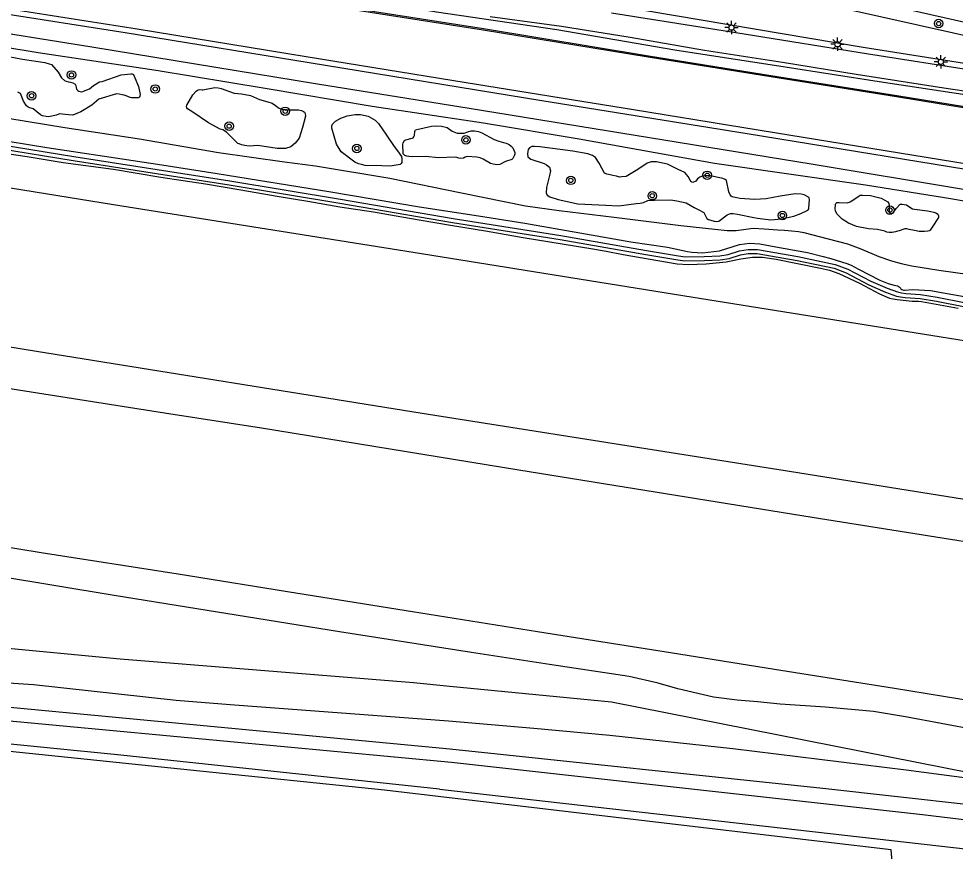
# Model space of a CAD drawing. Extents: x 131000 to 133013, y 393000 to 396501.
# Drawn here: x 132825.5 to 132913.5, y 394289.9 to 394368.1 of the extents above; entities that cross this region are included whole.
import ezdxf

# ---------------------------------------------------------------- set-up
doc = ezdxf.new("R2010")
doc.units = 0
for name, color, linetype in [('gg-knt-BGT kruinlijn', 7, 'Continuous'), ('gg-knt-bovenkant onderkant talud', 7, 'Continuous'), ('gg-kntw-beschoeiing', 7, 'Continuous'), ('gg-kntw-bovenkant insteek waterloop', 7, 'Continuous'), ('gt-symb-boom', 7, 'Continuous'), ('gt-symb-lichtmast', 7, 'Continuous'), ('gx-grn-maaiveld', 7, 'Continuous')]:
    doc.layers.add(name, color=color, linetype=linetype)

# ---------------------------------------------------------------- blocks, each defined once
blk = doc.blocks.new('gt0-BOOM')
at = {"layer": 'gt-symb-boom'}
for radius in [0.4, 0.2]:
    blk.add_circle((0, 0), radius, dxfattribs=at)
blk = doc.blocks.new('gt0-LMAST')
at = {"layer": 'gt-symb-lichtmast'}
for p, q in [((-0.182, 0.173), (-0.447, 0.438)), ((-0.005, 0.246), (-0.005, 0.621)), ((0.172, 0.173), (0.437, 0.438)), ((-0.255, -0.004), (-0.63, -0.004)), ((-0.182, -0.181), (-0.447, -0.446)), ((-0.005, -0.254), (-0.005, -0.629)), ((0.437, -0.446), (0.172, -0.181)), ((0.245, -0.004), (0.62, -0.004))]:
    blk.add_line(p, q, dxfattribs=at)
blk.add_circle((-0.005, -0.004), 0.25, dxfattribs=at)

msp = doc.modelspace()

# ---------------------------------------------------------------- linework, layer by layer
at = {"layer": 'gg-knt-BGT kruinlijn'}
for p, q in [((132834.446, 394313.888), (132814.918, 394317.14)), ((132855.622, 394310.48), (132834.446, 394313.888)), ((132868.028, 394308.549), (132855.622, 394310.48)), ((132875.371, 394307.42), (132868.028, 394308.549)), ((132882.872, 394306.299), (132875.371, 394307.42)), ((132885.588, 394305.667), (132882.872, 394306.299)), ((132887.45, 394305.115), (132885.588, 394305.667)), ((132890.794, 394304.348), (132887.45, 394305.115)), ((132893.028, 394304.05), (132890.794, 394304.348)), ((132894.925, 394303.895), (132893.028, 394304.05)), ((132897.062, 394303.679), (132894.925, 394303.895)), ((132901.341, 394303.412), (132897.062, 394303.679)), ((132905.857, 394302.979), (132901.341, 394303.412)), ((132908.859, 394302.485), (132905.857, 394302.979)), ((132917.325, 394300.917), (132908.859, 394302.485))]:
    msp.add_line(p, q, dxfattribs=at)
msp.add_lwpolyline([(132806.041, 394368.37), (132817.378, 394366.59), (132827.279, 394364.948), (132838.384, 394363.275), (132848.65, 394361.605), (132858.703, 394359.91), (132869.182, 394358.326), (132878.175, 394356.818), (132890.898, 394354.539), (132905.095, 394352.522), (132912.518, 394351.333), (132922.16, 394349.702), (132934.633, 394347.907), (132941.114, 394346.955), (132948.612, 394345.748), (132956.822, 394344.209), (132964.137, 394342.912), (132971.504, 394341.699), (132977.838, 394340.633), (132983.527, 394340.039), (132990.825, 394338.758), (132997.008, 394337.729), (133000, 394337.315)], dxfattribs=at)
at = {"layer": 'gg-knt-bovenkant onderkant talud'}
msp.add_lwpolyline([(132866.86, 394375.617), (132867.848, 394376.155), (132869.421, 394376.636), (132916.874, 394366.001), (132962.326, 394357.015), (132963.908, 394356.688), (132949.74, 394358.333), (132904.881, 394365.409), (132874.394, 394370.593)], dxfattribs=at)
at = {"layer": 'gg-kntw-beschoeiing'}
for p, q in [((132812.948, 394370.376), (132835.46, 394366.828)), ((132869.162, 394367.163), (132856.51, 394369.143)), ((132835.46, 394366.828), (132854.32, 394363.755)), ((132884.674, 394364.605), (132869.162, 394367.163)), ((132896.199, 394362.752), (132884.674, 394364.605)), ((132854.32, 394363.755), (132874.654, 394360.43)), ((132908.037, 394360.88), (132896.199, 394362.752)), ((132874.654, 394360.43), (132893.977, 394357.32)), ((132922.921, 394358.441), (132908.037, 394360.88)), ((132893.977, 394357.32), (132914.534, 394353.98))]:
    msp.add_line(p, q, dxfattribs=at)
at = {"layer": 'gg-kntw-bovenkant insteek waterloop'}
msp.add_lwpolyline([(132865.042, 394295.69), (132931.052, 394288.2), (132954.957, 394285.245)], dxfattribs=at)
at = {"layer": 'gx-grn-maaiveld'}
for points in [[(132963.921, 394353.135), (132960.518, 394353.475), (132954.411, 394354.436), (132943.987, 394356.173), (132929.895, 394358.41), (132916.938, 394360.6), (132906.388, 394362.198), (132897.547, 394363.557), (132887.165, 394365.178), (132876.059, 394367.084), (132864.762, 394368.751), (132852.712, 394370.736), (132839.23, 394373.046), (132826.745, 394374.919), (132813.476, 394377.042), (132799.853, 394379.194), (132786.635, 394381.216), (132781.592, 394382.048), (132781.492, 394382.047), (132781.417, 394381.999)], [(132779.366, 394374.463), (132780.024, 394374.381), (132779.952, 394373.785), (132790.505, 394372.147), (132802.417, 394370.245), (132820.183, 394367.414), (132832.337, 394365.485), (132853.549, 394361.994), (132867.812, 394359.701), (132884.785, 394356.959), (132899.967, 394354.472), (132914.481, 394352.083), (132926.982, 394350.05), (132940.238, 394347.927), (132953.754, 394345.771), (132968.575, 394343.343), (132989.04, 394340.112), (133000, 394338.369)], [(132917.35, 394367.113), (132894.444, 394372.321)], [(132818.99, 394369.971), (132836.604, 394367.183), (132852.485, 394364.589), (132867.549, 394362.128), (132883.283, 394359.595), (132896.526, 394357.427), (132917.359, 394354.047), (132928.183, 394352.298), (132950.658, 394348.668), (132973.672, 394344.978), (132999.14, 394340.884), (133000, 394340.746)], [(133000, 394345.959), (132986.603, 394348.097), (132969.443, 394350.85), (132951.999, 394353.677), (132935.681, 394356.271), (132922.901, 394358.337), (132908.017, 394360.776), (132896.179, 394362.648), (132884.655, 394364.501), (132869.142, 394367.059), (132856.491, 394369.039)], [(132869.804, 394368.342), (132876.509, 394367.415), (132882.962, 394366.385), (132889.957, 394365.165), (132897.274, 394364.043), (132904.224, 394362.905), (132912.879, 394361.559), (132919.348, 394360.628), (132926.663, 394359.462), (132933.55, 394358.345), (132940.161, 394357.338), (132946.352, 394356.285), (132953.343, 394355.483), (132960.453, 394354.591), (132963.701, 394354.055), (132967.192, 394353.911), (132971.78, 394354.116), (132975.294, 394354.156), (132981.775, 394353.555), (132987.723, 394352.639), (132995.774, 394351.629), (133000, 394350.933)], [(132881.19, 394368.676), (132893.695, 394366.69), (132905.358, 394364.818), (132915.372, 394363.27)], [(132824.504, 394364.575), (132825.822, 394364.322), (132827.93, 394364.004), (132828.311, 394363.883), (132828.53, 394363.808), (132829.157, 394363.107), (132829.485, 394362.577), (132829.762, 394362.313), (132829.916, 394362.245), (132830.128, 394362.195), (132830.342, 394362.161), (132830.547, 394362.101), (132830.764, 394361.979), (132830.844, 394361.861), (132830.872, 394361.654), (132830.895, 394361.491), (132831.015, 394361.378), (132831.114, 394361.313), (132831.251, 394361.275), (132831.413, 394361.254), (132832.117, 394361.538), (132832.483, 394361.832), (132833.065, 394362.179), (132833.31, 394362.234), (132835.102, 394362.856), (132836.002, 394362.955), (132836.125, 394362.941), (132836.241, 394362.867), (132836.374, 394362.561), (132836.717, 394361.748), (132836.868, 394360.998), (132836.85, 394360.853), (132836.805, 394360.745), (132836.685, 394360.676), (132836.067, 394360.697), (132835.94, 394360.728), (132835.561, 394360.865), (132835.384, 394360.932), (132835.189, 394360.985), (132834.911, 394361.034), (132834.653, 394361.07), (132832.994, 394360.553), (132832.339, 394359.992), (132831.314, 394359.385), (132830.543, 394359.063), (132830.19, 394359.091), (132829.838, 394359.125), (132829.57, 394359.167), (132829.335, 394359.172), (132828.991, 394359.051), (132828.306, 394358.89), (132828.031, 394358.923), (132827.708, 394359.002), (132827.526, 394359.096), (132826.833, 394359.651), (132826.519, 394359.745), (132826.365, 394359.814), (132826.207, 394359.927), (132825.905, 394360.381), (132825.626, 394361.08), (132825.37, 394361.23)], [(132759.688, 394362.613), (132783.805, 394358.781), (132807.595, 394354.98), (132834.379, 394350.658), (132862.542, 394346.191), (132889.658, 394341.834), (132915.941, 394337.637), (132945.983, 394332.79), (132974.477, 394328.281), (133000, 394324.219)], [(132842.371, 394361.45), (132842.482, 394361.46), (132842.716, 394361.445), (132842.769, 394361.447), (132843.894, 394361.664), (132844.208, 394361.637), (132844.491, 394361.581), (132845.723, 394361.138), (132846.418, 394361.049), (132847.257, 394360.9), (132848.095, 394360.536), (132848.878, 394360.313), (132849.308, 394360.184), (132849.622, 394359.98), (132849.722, 394359.882), (132849.877, 394359.753), (132850.066, 394359.657), (132850.244, 394359.607), (132850.501, 394359.56), (132850.762, 394359.546), (132851.781, 394359.56), (132852.068, 394359.498), (132852.237, 394359.417), (132852.328, 394359.336), (132852.402, 394359.215), (132852.44, 394358.967), (132852.16, 394357.896), (132851.827, 394356.904), (132851.464, 394356.418), (132851.059, 394356.086), (132850.549, 394355.92), (132849.756, 394355.909), (132847.945, 394356.202), (132847.134, 394356.144), (132846.719, 394356.199), (132846.41, 394356.259), (132846.205, 394356.352), (132846.06, 394356.408), (132845.354, 394357.119), (132844.986, 394357.468), (132844.662, 394357.674), (132844.411, 394357.752), (132843.307, 394358.35), (132841.836, 394359.326), (132841.337, 394359.647), (132841.259, 394359.742), (132841.252, 394359.875), (132841.272, 394359.998), (132841.839, 394360.974), (132842.139, 394361.306), (132842.261, 394361.418), (132842.371, 394361.45)], [(132820.762, 394359.373), (132829.786, 394357.884), (132836.83, 394356.836), (132844.25, 394355.553), (132850.449, 394354.681), (132853.38, 394354.292), (132860.366, 394353.134), (132867.111, 394351.742), (132873.121, 394350.522), (132876.294, 394350.109), (132881.444, 394349.466), (132887.714, 394348.688), (132890.93, 394348.335), (132892.069, 394348.231), (132892.916, 394348.213), (132894.529, 394348.433), (132895.559, 394348.378), (132896.848, 394348.281), (132897.486, 394348.252), (132898.133, 394348.194), (132898.799, 394348.111), (132899.28, 394348.025), (132901.593, 394347.439), (132903.385, 394346.948), (132904.664, 394346.48), (132906.341, 394345.773), (132907.54, 394345.362), (132908.433, 394345.126), (132909.441, 394344.907), (132911.984, 394344.472), (132914.886, 394344.088)], [(132855.744, 394358.792), (132856.337, 394358.991), (132857.109, 394359.13), (132857.603, 394359.127), (132858.319, 394358.961), (132858.966, 394358.603), (132859.308, 394358.262), (132860.049, 394357.193), (132860.775, 394356.127), (132861.089, 394355.709), (132861.457, 394355.159), (132861.504, 394354.952), (132861.499, 394354.697), (132861.484, 394354.599), (132861.436, 394354.523), (132861.329, 394354.428), (132860.382, 394354.279), (132859.616, 394354.285), (132858.045, 394354.334), (132857.681, 394354.412), (132857.399, 394354.497), (132857.073, 394354.632), (132855.791, 394355.614), (132855.339, 394356.333), (132854.91, 394357.838), (132854.913, 394358.04), (132854.954, 394358.206), (132855.256, 394358.507), (132855.744, 394358.792)], [(132862.625, 394357.03), (132862.672, 394357.149), (132862.71, 394357.53), (132862.738, 394357.612), (132862.787, 394357.677), (132862.89, 394357.718), (132864.282, 394358.015), (132864.681, 394358.064), (132865.21, 394358.025), (132865.764, 394357.903), (132866.227, 394357.549), (132866.683, 394357.367), (132866.961, 394357.357), (132867.348, 394357.371), (132867.71, 394357.483), (132868.016, 394357.584), (132868.332, 394357.589), (132868.691, 394357.522), (132869.02, 394357.395), (132870.184, 394356.761), (132870.616, 394356.622), (132871.047, 394356.504), (132871.305, 394356.428), (132871.595, 394356.302), (132871.783, 394356.132), (132871.913, 394355.981), (132872.124, 394355.548), (132872.115, 394355.395), (132872.092, 394355.284), (132871.935, 394354.985), (132871.83, 394354.892), (132871.233, 394354.687), (132870.693, 394354.428), (132870.469, 394354.403), (132870.088, 394354.459), (132869.829, 394354.53), (132869.141, 394354.914), (132868.867, 394355.042), (132868.555, 394355.122), (132867.626, 394355.159), (132867.457, 394355.096), (132867.273, 394355.011), (132867.045, 394354.992), (132866.834, 394355.015), (132866.662, 394355.063), (132866.496, 394355.119), (132864.907, 394355.057), (132863.755, 394355.16), (132862.518, 394355.141), (132862.15, 394355.161), (132861.956, 394355.195), (132861.781, 394355.262), (132861.698, 394355.331), (132861.627, 394355.436), (132861.585, 394356.317), (132861.616, 394356.445), (132861.739, 394356.692), (132861.86, 394356.746), (132862.459, 394356.889), (132862.565, 394356.938), (132862.625, 394357.03)], [(132816.707, 394357.067), (132830.586, 394354.8), (132845.267, 394352.511), (132855.653, 394350.799), (132866.266, 394348.959), (132876.364, 394347.355), (132884.43, 394345.964), (132887.45, 394345.465), (132888.104, 394345.368), (132889.941, 394345.391), (132891.431, 394345.468), (132892.267, 394345.581), (132893.324, 394345.933), (132894.071, 394346.041), (132894.918, 394346.046), (132898.656, 394345.394), (132902.13, 394344.662), (132903.261, 394344.227), (132905.418, 394343.106), (132906.982, 394342.427), (132908.015, 394342.05), (132908.394, 394341.97), (132908.834, 394341.921), (132910.228, 394341.83), (132911.77, 394341.585), (132914.303, 394341.085)], [(132816.767, 394357.444), (132830.646, 394355.177), (132845.327, 394352.888), (132855.717, 394351.176), (132866.328, 394349.335), (132876.426, 394347.732), (132884.493, 394346.341), (132887.509, 394345.842), (132888.13, 394345.75), (132889.929, 394345.772), (132891.395, 394345.848), (132892.18, 394345.955), (132893.236, 394346.307), (132894.043, 394346.423), (132894.95, 394346.428), (132898.728, 394345.769), (132902.238, 394345.029), (132903.418, 394344.575), (132905.582, 394343.451), (132907.125, 394342.781), (132908.097, 394342.442), (132908.488, 394342.357), (132908.874, 394342.301), (132910.27, 394342.209), (132911.837, 394341.961), (132914.367, 394341.462)], [(132822.73, 394356.89), (132828.119, 394356.016), (132833.536, 394355.21), (132838.925, 394354.381), (132844.124, 394353.588), (132854.64, 394351.873), (132863.143, 394350.452), (132868.696, 394349.601), (132873.053, 394348.89), (132879.294, 394347.8), (132883.015, 394347.16), (132886.457, 394346.641), (132888.337, 394346.242), (132888.763, 394346.172), (132889.749, 394346.123), (132891.359, 394346.315), (132893.242, 394346.895), (132894.177, 394347.014), (132895.153, 394346.964), (132896.668, 394346.688), (132899.623, 394346.159), (132901.104, 394345.774), (132901.836, 394345.585), (132903.331, 394345.122), (132903.757, 394344.945), (132904.426, 394344.567), (132906.423, 394343.54), (132907.214, 394343.23), (132907.786, 394343.084), (132908.093, 394343.02), (132908.175, 394342.987), (132908.341, 394342.851), (132908.414, 394342.73), (132908.497, 394342.671), (132908.657, 394342.607), (132908.744, 394342.595), (132909.53, 394342.665), (132911.215, 394342.565), (132912.784, 394342.301), (132914.908, 394341.926)], [(132821.534, 394355.861), (132826.249, 394355.186), (132829.629, 394354.624), (132834.37, 394353.977), (132838.833, 394353.237), (132843.024, 394352.603), (132846.351, 394352.043), (132849.762, 394351.456), (132852.645, 394350.981), (132855.673, 394350.444), (132858.836, 394349.97), (132861.475, 394349.502), (132863.304, 394349.191), (132866.066, 394348.724), (132869.356, 394348.191), (132872.888, 394347.55), (132876.567, 394346.959), (132879.457, 394346.507), (132880.702, 394346.259), (132882.302, 394345.965), (132885.553, 394345.402), (132887.372, 394345.092), (132888.421, 394345.021), (132890.109, 394345.086), (132891.98, 394345.266), (132893.371, 394345.546), (132894.453, 394345.711), (132895.4, 394345.709), (132896.705, 394345.517), (132900.865, 394344.683), (132901.72, 394344.473), (132902.574, 394344.162), (132904.518, 394343.279), (132906.42, 394342.27), (132907.351, 394341.857), (132907.689, 394341.785), (132908.065, 394341.726), (132909.47, 394341.581), (132910.062, 394341.566), (132910.353, 394341.529), (132913.809, 394340.925)], [(132889.424, 394350.16), (132889.895, 394349.895), (132890.182, 394349.35), (132890.317, 394349.257), (132890.855, 394349.088), (132891.098, 394349.062), (132891.29, 394349.09), (132892.073, 394349.686), (132892.385, 394349.806), (132892.631, 394349.806), (132893.063, 394349.744), (132894.593, 394349.442), (132894.94, 394349.374), (132895.423, 394349.31), (132896.179, 394349.203), (132897.186, 394349.316), (132898.361, 394349.571), (132899.005, 394349.82), (132899.612, 394350.09), (132899.659, 394350.116), (132899.694, 394350.152), (132899.751, 394350.241), (132899.768, 394350.374), (132899.825, 394351.099), (132899.781, 394351.275), (132899.736, 394351.36), (132899.333, 394351.56), (132899.031, 394351.621), (132898.467, 394351.665), (132897.056, 394351.454), (132895.75, 394351.207), (132894.685, 394351.127), (132893.279, 394351.235), (132892.98, 394351.288), (132892.83, 394351.311), (132892.664, 394351.338), (132892.549, 394351.378), (132892.467, 394351.451), (132892.355, 394351.574), (132892.234, 394351.851), (132892.006, 394352.909), (132891.903, 394353.019), (132891.675, 394353.105), (132890.363, 394353.374), (132889.717, 394353.327), (132889.516, 394353.238), (132889.416, 394353.161), (132889.285, 394353.061), (132889.121, 394352.861), (132888.839, 394352.741), (132888.774, 394352.752), (132888.696, 394352.813), (132888.606, 394352.938), (132888.4, 394353.306), (132888.089, 394353.663), (132887.487, 394353.956), (132886.472, 394354.447), (132885.429, 394354.662), (132884.931, 394354.675), (132884.545, 394354.533), (132883.684, 394353.955), (132882.587, 394353.278), (132882.182, 394353.254), (132881.967, 394353.244), (132881.67, 394353.313), (132881.32, 394353.396), (132881.068, 394353.437), (132880.776, 394353.499), (132880.541, 394353.613), (132880.052, 394354.546), (132879.69, 394355.078), (132879.417, 394355.273), (132878.967, 394355.43), (132877.555, 394355.683), (132874.475, 394356.068), (132873.961, 394356.121), (132873.728, 394356.103), (132873.505, 394356.003), (132873.362, 394355.817), (132873.325, 394355.643), (132873.299, 394355.419), (132873.342, 394355.156), (132873.626, 394354.911), (132874.883, 394354.513), (132875.101, 394354.392), (132875.36, 394354.171), (132875.467, 394353.831), (132875.389, 394353.397), (132875.083, 394352.25), (132875.061, 394351.75), (132875.171, 394351.543), (132875.4, 394351.374), (132876.205, 394351.123), (132878.051, 394350.735), (132880.677, 394350.593), (132881.892, 394350.533), (132883.522, 394350.758), (132883.895, 394350.775), (132884.229, 394350.845), (132884.621, 394351.04), (132885.261, 394351.071), (132886.791, 394351.09), (132887.356, 394351.001), (132888.219, 394350.816), (132888.968, 394350.393), (132889.18, 394350.293), (132889.424, 394350.16)], [(132904.802, 394351.546), (132905.552, 394351.504), (132906.567, 394351.253), (132906.914, 394351.072), (132907.189, 394350.925), (132907.292, 394350.746), (132907.319, 394350.527), (132907.323, 394350.267), (132907.32, 394349.997), (132907.391, 394349.854), (132907.447, 394349.823), (132907.576, 394349.803), (132907.702, 394349.867), (132907.959, 394350.279), (132908.352, 394350.676), (132908.536, 394350.692), (132908.741, 394350.66), (132908.933, 394350.619), (132909.263, 394350.397), (132909.518, 394350.264), (132909.693, 394350.22), (132910.925, 394350.057), (132911.223, 394349.988), (132911.528, 394349.925), (132911.765, 394349.855), (132911.904, 394349.751), (132911.946, 394349.595), (132911.941, 394349.425), (132911.373, 394348.531), (132911.186, 394348.251), (132911.097, 394348.191), (132910.966, 394348.148), (132910.646, 394348.109), (132910.349, 394348.116), (132910.142, 394348.137), (132909.693, 394348.229), (132909.184, 394348.324), (132908.969, 394348.358), (132908.788, 394348.369), (132908.256, 394348.176), (132908.086, 394348.142), (132907.911, 394348.08), (132907.602, 394348.012), (132907.319, 394348.034), (132907.11, 394348.072), (132906.894, 394348.139), (132906.213, 394348.299), (132905.387, 394348.378), (132904.251, 394348.598), (132903.484, 394348.915), (132902.887, 394349.294), (132902.384, 394349.786), (132902.254, 394350.054), (132902.233, 394350.24), (132902.284, 394350.673), (132902.3, 394350.742), (132902.386, 394350.834), (132902.479, 394350.863), (132902.599, 394350.856), (132903.359, 394350.815), (132903.472, 394350.836), (132903.583, 394350.869), (132903.653, 394350.896), (132903.725, 394350.935), (132904.488, 394351.479), (132904.6, 394351.528), (132904.802, 394351.546)], [(132757.52, 394348.034), (132786.776, 394343.446), (132827.139, 394336.884), (132863.407, 394331.041), (132898.126, 394325.557), (132933.608, 394319.891), (132975.101, 394313.187), (133000, 394309.173)], [(132757.065, 394344.129), (132770.282, 394342.039), (132785.702, 394339.575), (132786.756, 394339.408), (132813.459, 394335.115), (132839.16, 394331.06), (132848.288, 394329.652), (132872.48, 394325.7), (132900.08, 394321.27), (132928.07, 394316.8), (132946.39, 394313.85), (132957.884, 394312.052), (132975.46, 394309.2), (132993.23, 394306.35), (133000, 394305.259)], [(132563.252, 394335.576), (132634.92, 394325.838), (132683.622, 394318.722), (132706.954, 394316.145), (132742.446, 394311.692), (132753.02, 394310.71), (132769.695, 394309.058), (132798.907, 394306.05), (132823.627, 394303.504), (132866, 394299.472), (132901.078, 394295.792), (132921.869, 394293.453), (132941.871, 394290.807), (132944.633, 394290.807), (132974.88, 394286.738), (133000, 394283.613)], [(133000, 394282.474), (132960.622, 394287.226), (132910.445, 394293.282), (132866.171, 394298.212), (132823.252, 394302.225), (132768.459, 394307.349), (132738.015, 394310.772), (132700.179, 394315.42), (132683.765, 394317.116), (132652.49, 394321.605), (132605.121, 394328.229), (132563.022, 394334.117)], [(132754.023, 394329.767), (132784.166, 394324.949), (132784.292, 394324.928), (132793.66, 394323.42), (132804.42, 394321.72), (132815.13, 394319.98), (132827.57, 394317.93), (132840.47, 394315.93), (132851.71, 394314.11), (132862.48, 394312.41), (132874.26, 394310.53), (132886.74, 394308.53), (132896.54, 394306.96), (132907.82, 394305.19), (132920.11, 394303.19), (132930.84, 394301.45), (132944.15, 394299.3), (132952.685, 394297.925), (132960.697, 394296.621), (132973.986, 394294.513), (132986.867, 394292.553), (132996.756, 394290.925), (133000, 394290.396)], [(132751.69, 394316.234), (132773.285, 394313.95), (132805.327, 394310.759), (132835.004, 394307.937), (132862.576, 394305.727), (132866.003, 394305.389), (132881.202, 394303.889), (132922.929, 394295.672)], [(132865.042, 394295.69), (132835.057, 394298.893), (132820.854, 394300.3), (132810.583, 394301.541), (132781.59, 394304.712), (132764.429, 394306.313), (132758.459, 394306.913), (132744.905, 394308.457), (132728.452, 394310.235), (132714.447, 394312.011), (132713.987, 394312.061)], [(132750.888, 394312.536), (132764.554, 394311.013), (132765.185, 394310.938), (132773.491, 394309.947), (132777.187, 394309.55), (132788.585, 394308.731), (132802.196, 394307.493), (132814.632, 394306.347), (132826.849, 394305.539), (132840.259, 394304.07), (132845.351, 394303.667), (132865.876, 394302.112)], [(132907.817, 394286.254), (132907.517, 394289.975), (132894.64, 394291.496), (132859.865, 394295.603), (132841.585, 394297.485), (132816.742, 394300.042), (132799.728, 394301.794), (132789.576, 394302.838), (132781.342, 394303.687), (132770.197, 394304.834), (132754.071, 394306.56), (132745.433, 394307.484), (132720.6, 394310.142), (132714.601, 394310.783), (132713.966, 394310.851)], [(132865.876, 394302.112), (132873.917, 394301.43), (132881.057, 394300.782), (132892.615, 394299.519), (132908.913, 394297.513), (132922.929, 394295.672)]]:
    msp.add_lwpolyline(points, dxfattribs=at)

# ---------------------------------------------------------------- block references
at = {"layer": 'gt-symb-boom'}
for p in [(132911.97, 394367.672), (132830.426, 394362.841), (132826.671, 394360.884), (132838.3, 394361.518), (132850.522, 394359.42), (132845.25, 394358.023), (132867.517, 394356.733), (132857.261, 394355.929), (132877.378, 394352.927), (132890.204, 394353.409), (132885.041, 394351.484), (132907.39, 394350.132), (132897.275, 394349.627)]:
    msp.add_blockref('gt0-BOOM', p, dxfattribs=at)
at = {"layer": 'gt-symb-lichtmast'}
for p in [(132892.497, 394367.293), (132902.469, 394365.725), (132912.183, 394364.081)]:
    msp.add_blockref('gt0-LMAST', p, dxfattribs=at)

doc.saveas('drawing.dxf')
